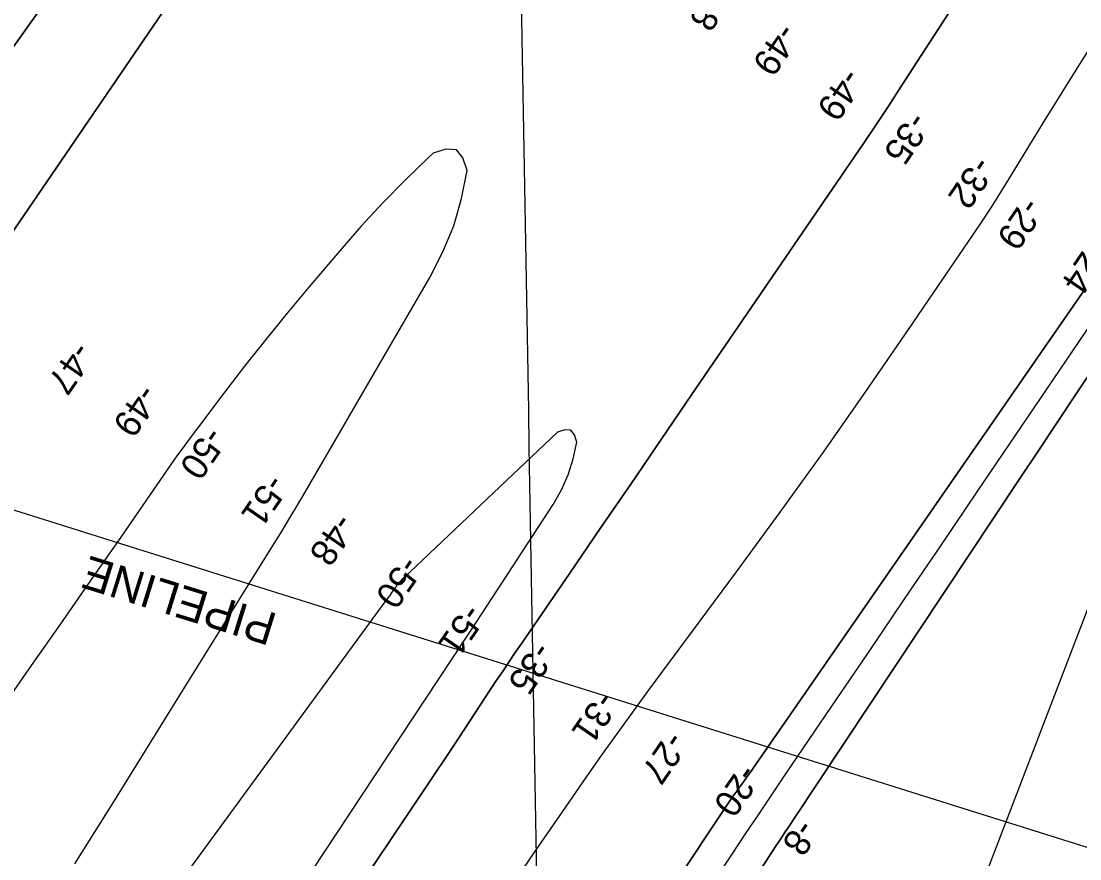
# Model space of a CAD drawing. Extents: x 3905714 to 3926767, y 183354 to 205755.
# Drawn here: x 3914196 to 3915542, y 189219 to 190284 of the extents above; entities that cross this region are included whole.
import ezdxf

# ---------------------------------------------------------------- set-up
doc = ezdxf.new("R2010")
doc.units = 0
for name, color, linetype in [('V-GRID-MAJR', 7, 'Continuous'), ('V-RIVR-RANG', 7, 'Continuous'), ('V-TOPO-DPTH', 7, 'Continuous'), ('V-TOPO-MAJR', 7, 'Continuous'), ('V-TOPO-MINR', 7, 'Continuous'), ('V-UTIL-IDEN', 7, 'Continuous'), ('V-UTIL-LINE', 7, 'Continuous')]:
    doc.layers.add(name, color=color, linetype=linetype)

msp = doc.modelspace()

# ---------------------------------------------------------------- linework, layer by layer
at = {"layer": 'V-GRID-MAJR'}
msp.add_spline([(3914930.2, 184667.8), (3914884.1, 187327.4), (3914779.2, 193387.5), (3914694.6, 198275.9)], degree=3, dxfattribs=at)
at = {"layer": 'V-TOPO-DPTH'}
for points in [[(3914008.8, 190002.7), (3914466.4, 190645.5)], [(3914008.8, 190002.7), (3914466.4, 190645.5)], [(3915487.3, 190466.4), (3915314.8, 190200.6), (3915298.8, 190176.1), (3915282.7, 190151.7), (3915266.4, 190127.4), (3915249.9, 190103.2), (3915048.7, 189808.9), (3915009.9, 189752.3), (3914971.2, 189695.7), (3914932.4, 189639.1), (3914893.6, 189582.6), (3914832.6, 189493.6), (3914824.4, 189481.5), (3914816.2, 189469.4), (3914808, 189457.2), (3914799.9, 189445), (3914746.1, 189363.6), (3914711, 189310.7), (3914675.7, 189258), (3914640.2, 189205.4)], [(3915487.3, 190466.4), (3915314.8, 190200.6), (3915298.8, 190176.1), (3915282.7, 190151.7), (3915266.4, 190127.4), (3915249.9, 190103.2), (3915048.7, 189808.9), (3915009.9, 189752.3), (3914971.2, 189695.7), (3914932.4, 189639.1), (3914893.6, 189582.6), (3914832.6, 189493.6), (3914824.4, 189481.5), (3914816.2, 189469.4), (3914808, 189457.2), (3914799.9, 189445), (3914746.1, 189363.6), (3914711, 189310.7), (3914675.7, 189258), (3914640.2, 189205.4)], [(3914375.7, 190295), (3914157.8, 189976.8)], [(3914157.8, 189976.8), (3914375.7, 190295)], [(3914816.4, 189179.4), (3914850.3, 189229.5), (3914884.6, 189279.3), (3914914.7, 189322.6), (3914934.2, 189350.5), (3914953.9, 189378.3), (3914973.8, 189405.8), (3914994, 189433.3), (3915105.8, 189584.2), (3915161.3, 189660.1), (3915216.2, 189736.4), (3915270.2, 189813.3), (3915323.6, 189890.7), (3915408, 190014.4), (3915418.6, 190030.3), (3915429.1, 190046.4), (3915439.4, 190062.5), (3915449.5, 190078.8), (3915465.5, 190105.1), (3915483.5, 190134.6), (3915501.6, 190164), (3915519.8, 190193.4), (3915538.1, 190222.7), (3915539.3, 190224.6), (3915558.3, 190254.8)], [(3914816.4, 189179.4), (3914850.3, 189229.5), (3914884.6, 189279.3), (3914914.7, 189322.6), (3914934.2, 189350.5), (3914953.9, 189378.3), (3914973.8, 189405.8), (3914994, 189433.3), (3915105.8, 189584.2), (3915161.3, 189660.1), (3915216.2, 189736.4), (3915270.2, 189813.3), (3915323.6, 189890.7), (3915408, 190014.4), (3915418.6, 190030.3), (3915429.1, 190046.4), (3915439.4, 190062.5), (3915449.5, 190078.8), (3915465.5, 190105.1), (3915483.5, 190134.6), (3915501.6, 190164), (3915519.8, 190193.4), (3915538.1, 190222.7), (3915539.3, 190224.6), (3915558.3, 190254.8)], [(3915034.1, 189198.2), (3915050.9, 189223.4), (3915067.7, 189248.6), (3915100.8, 189298.1), (3915102, 189299.8), (3915103.3, 189301.6), (3915105.2, 189304.2), (3915107.1, 189306.9), (3915110.9, 189312.1), (3915113.7, 189316), (3915116.6, 189320), (3915119.4, 189324), (3915122.1, 189327.9), (3915549.1, 189943.7)], [(3915549.1, 189943.7), (3915122.1, 189327.9), (3915119.4, 189324), (3915116.6, 189320), (3915113.7, 189316), (3915110.9, 189312.1), (3915107.1, 189306.9), (3915105.2, 189304.2), (3915103.3, 189301.6), (3915102, 189299.8), (3915100.8, 189298.1), (3915067.7, 189248.6), (3915050.9, 189223.4), (3915034.1, 189198.2)], [(3915561.8, 189846.5), (3915537.6, 189810.3), (3915513.4, 189774), (3915489.3, 189737.7), (3915465.1, 189701.4), (3915179.1, 189270.7), (3915173.4, 189262.1), (3915167.7, 189253.5), (3915162, 189244.9), (3915156.3, 189236.2), (3915127.2, 189191.9)]]:
    msp.add_lwpolyline(points, dxfattribs=at)
at = {"layer": 'V-TOPO-MAJR'}
for points in [[(3914264.4, 189213), (3914312.9, 189290.7), (3914361.4, 189368.5), (3914409.8, 189446.3), (3914517.8, 189620.2), (3914527.8, 189636.4), (3914537.7, 189652.7), (3914547.4, 189669), (3914557.1, 189685.5), (3914715.9, 189958.3), (3914732.3, 189990.7), (3914746.1, 190023.9), (3914755.9, 190058.5), (3914763.1, 190094), (3914757.8, 190110.3), (3914749.5, 190120.5), (3914736.3, 190121.5), (3914720, 190116.4), (3914713.7, 190110.5), (3914684.4, 190082), (3914655.8, 190052.9), (3914628.2, 190022.9), (3914601.2, 189992.2), (3914562.1, 189946), (3914534.4, 189912.8), (3914507.1, 189879.3), (3914480.3, 189845.4), (3914453.9, 189811.2), (3914417.6, 189763.3), (3914409.7, 189752.7), (3914401.9, 189742.1), (3914394.2, 189731.4), (3914386.6, 189720.6), (3914323.5, 189629.5), (3914284.4, 189573.2), (3914245.3, 189516.9), (3914206, 189460.7), (3914166.6, 189404.5)], [(3914326.2, 188841.5), (3914759.1, 189496.2), (3914761.6, 189499.9), (3914764.1, 189503.7), (3914766.5, 189507.4), (3914769, 189511.2), (3914872.4, 189669.6), (3914883, 189688.2), (3914891.8, 189707.5), (3914898.2, 189727.8), (3914902.9, 189748.8), (3914899.9, 189758.2), (3914895.1, 189764.1), (3914887.5, 189764.7), (3914878.1, 189761.8), (3914682.3, 189576.1), (3914681.2, 189575.1), (3914678, 189571.8), (3914676, 189569.4), (3914674, 189567.1), (3914671.9, 189564.3), (3914671.2, 189563.4), (3914667.4, 189558.2), (3914665.2, 189555.1), (3914663, 189552.1), (3914660.8, 189549), (3914658.5, 189546), (3914233.7, 188965.5)]]:
    msp.add_lwpolyline(points, dxfattribs=at)
at = {"layer": 'V-TOPO-MINR'}
for points in [[(3914466.4, 190645.5), (3914008.8, 190002.7)], [(3914640.2, 189205.4), (3914675.7, 189258), (3914711, 189310.7), (3914746.1, 189363.6), (3914799.9, 189445), (3914808, 189457.2), (3914816.2, 189469.4), (3914824.4, 189481.5), (3914832.6, 189493.6), (3914893.6, 189582.6), (3914932.4, 189639.1), (3914971.2, 189695.7), (3915009.9, 189752.3), (3915048.7, 189808.9), (3915249.9, 190103.2), (3915266.4, 190127.4), (3915282.7, 190151.7), (3915298.8, 190176.1), (3915314.8, 190200.6), (3915487.3, 190466.4)], [(3914375.7, 190295), (3914157.8, 189976.8)], [(3914816.4, 189179.4), (3914850.3, 189229.5), (3914884.6, 189279.3), (3914914.7, 189322.6), (3914934.2, 189350.5), (3914953.9, 189378.3), (3914973.8, 189405.8), (3914994, 189433.3), (3915105.8, 189584.2), (3915161.3, 189660.1), (3915216.2, 189736.4), (3915270.2, 189813.3), (3915323.6, 189890.7), (3915408, 190014.4), (3915418.6, 190030.3), (3915429.1, 190046.4), (3915439.4, 190062.5), (3915449.5, 190078.8), (3915465.5, 190105.1), (3915483.5, 190134.6), (3915501.6, 190164), (3915519.8, 190193.4), (3915538.1, 190222.7), (3915539.3, 190224.6), (3915558.3, 190254.8)], [(3915034.1, 189198.2), (3915050.9, 189223.4), (3915067.7, 189248.6), (3915100.8, 189298.1), (3915102, 189299.8), (3915103.3, 189301.6), (3915105.2, 189304.2), (3915107.1, 189306.9), (3915110.9, 189312.1), (3915113.7, 189316), (3915116.6, 189320), (3915119.4, 189324), (3915122.1, 189327.9), (3915549.1, 189943.7)], [(3914982.6, 189048), (3915100.4, 189225.5), (3915117.3, 189251), (3915134.4, 189276.4), (3915151.5, 189301.9), (3915168.6, 189327.2), (3915227, 189413.3), (3915273.4, 189481.7), (3915319.8, 189550.1), (3915366.2, 189618.5), (3915412.6, 189686.9), (3915557.4, 189900.6)], [(3914185, 187503.5), (3914196.7, 187514.7), (3914208.3, 187526.2), (3914243.9, 187562.4), (3914272.6, 187592.5), (3914300.7, 187623.2), (3914328, 187654.7), (3914354.6, 187686.7), (3914407.3, 187751.9), (3914430.5, 187781.6), (3914452.9, 187811.9), (3914474.3, 187842.9), (3914494.9, 187874.5), (3914790.4, 188412.7), (3915372.5, 189084.6), (3915385.9, 189103.3), (3915669.6, 189841.9)], [(3915127.2, 189191.9), (3915156.3, 189236.2), (3915162, 189244.9), (3915167.7, 189253.5), (3915173.4, 189262.1), (3915179.1, 189270.7), (3915465.1, 189701.4), (3915489.3, 189737.7), (3915513.4, 189774), (3915537.6, 189810.3), (3915561.8, 189846.5)]]:
    msp.add_lwpolyline(points, dxfattribs=at)
at = {"layer": 'V-UTIL-LINE'}
msp.add_line((3913397.1, 189910.6), (3915961, 189105.5), dxfattribs=at)

# ---------------------------------------------------------------- texts
at = {"layer": 'V-RIVR-RANG'}
for s, rotation, p in [('-48', 235.7854, (3915080.7, 190340.2)), ('-49', 235.7854, (3915161.1, 190283.7)), ('-49', 235.7854, (3915243, 190226.6)), ('-35', 235.7854, (3915327.9, 190170.9)), ('-32', 235.7854, (3915409.7, 190114.6)), ('-29', 235.6483, (3915471.9, 190062.3)), ('-24', 235.6483, (3915554.6, 190006)), ('-47', 235.4577, (3914264.3, 189878.7)), ('-49', 235.4577, (3914348, 189824.7)), ('-50', 235.4577, (3914432.9, 189770.7)), ('-51', 235.4577, (3914511.1, 189710.4)), ('-48', 235.4577, (3914597.8, 189660.7)), ('-50', 235.4577, (3914682, 189606.7)), ('-51', 235.4577, (3914761.6, 189545.5)), ('-35', 235.4577, (3914850.4, 189497.3)), ('-31', 235.4577, (3914931.3, 189434.7)), ('-27', 235.4577, (3915019.2, 189383.6)), ('-20', 235.3183, (3915111.9, 189341.9)), ('-8', 235.3183, (3915185.1, 189271.8))]:
    msp.add_text(s, height=33.5, rotation=rotation, dxfattribs=at).set_placement(p)
at = {"layer": 'V-UTIL-IDEN'}
msp.add_text('PIPELINE', height=42, rotation=162.701, dxfattribs=at).set_placement((3914523.7, 189530))

doc.saveas('drawing.dxf')
